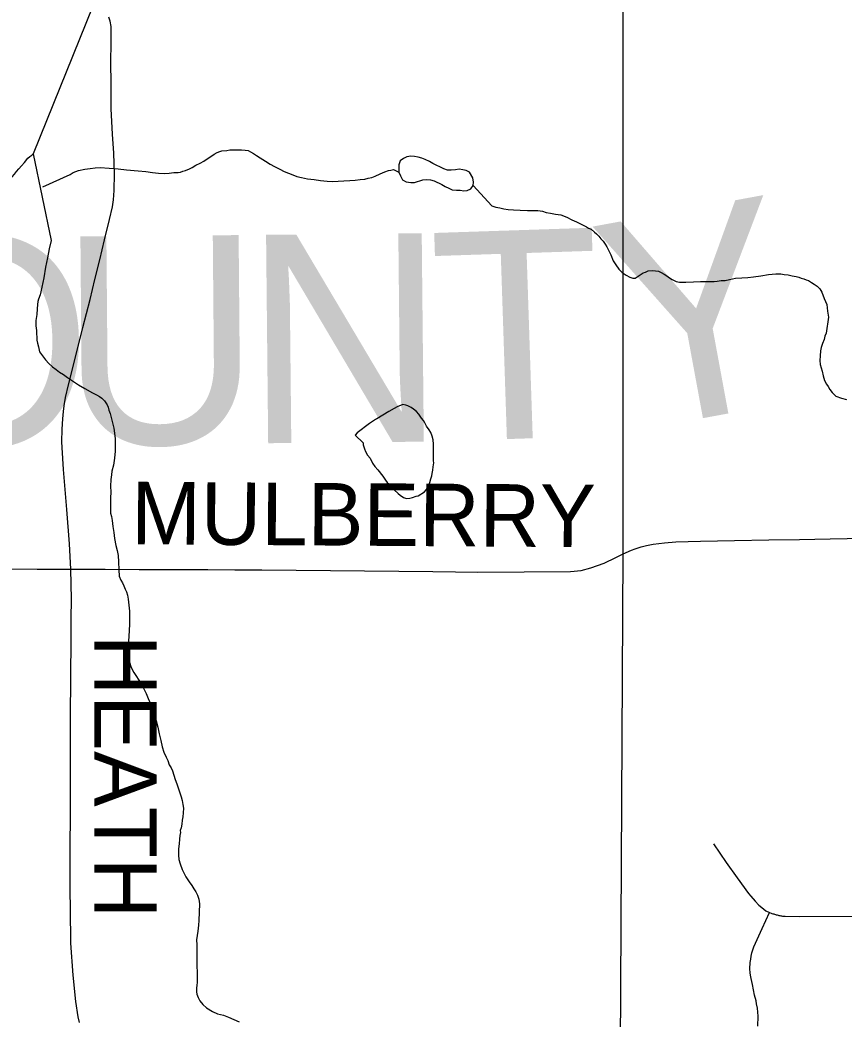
# Model space of a CAD drawing. Extents: x 103424 to 290657, y 38711 to 110967.
# Drawn here: x 214247.6069 to 214247.9814, y 40213.2945 to 40213.7488 of the extents above; entities that cross this region are included whole.
import ezdxf

# ---------------------------------------------------------------- set-up
doc = ezdxf.new("R2010")
doc.units = 0
for name, color, linetype in [('GM_X_Corporation', 7, 'Continuous'), ('GM_X_County_Road', 7, 'Continuous'), ('GM_X_County_Road_Text', 7, 'Continuous'), ('GM_X_County_Text', 7, 'Continuous'), ('GM_X_Minor_Lake', 7, 'Continuous'), ('GM_X_Minor_River', 7, 'Continuous'), ('GM_X_Township_Road', 7, 'Continuous'), ('GM_X_Township_Road_Text', 7, 'Continuous')]:
    doc.layers.add(name, color=color, linetype=linetype)

msp = doc.modelspace()

# ---------------------------------------------------------------- linework, layer by layer
at = {"layer": 'GM_X_Corporation'}
msp.add_lwpolyline([(214247.8786, 40212.61086), (214247.87884, 40212.72545), (214247.87818, 40212.91468), (214247.87812, 40212.92226), (214247.87812, 40212.92324), (214247.8788, 40213.084), (214247.88104, 40213.50671), (214247.88095, 40213.75762)], dxfattribs=at)
msp.add_lwpolyline([(214247.8786, 40212.61086), (214247.87884, 40212.72545), (214247.87818, 40212.91468), (214247.87812, 40212.92226), (214247.87812, 40212.92324), (214247.8788, 40213.084), (214247.88104, 40213.50671), (214247.88095, 40213.75762)], dxfattribs=at)
at = {"layer": 'GM_X_County_Road'}
for points in [[(214247.88096, 40213.50625), (214247.88482, 40213.50794), (214247.88643, 40213.50859), (214247.88918, 40213.50947), (214247.89155, 40213.51012), (214247.89457, 40213.51067), (214247.89719, 40213.51101), (214247.89981, 40213.51133), (214247.90494, 40213.51169), (214247.91607, 40213.51205), (214247.9316, 40213.51231), (214247.94713, 40213.51258), (214247.96108, 40213.51283), (214247.97504, 40213.51306), (214247.99057, 40213.51336)], [(214247.57654, 40213.49951), (214247.61474, 40213.49938), (214247.63005, 40213.4993), (214247.64559, 40213.49925), (214247.66112, 40213.49921), (214247.67665, 40213.49916), (214247.69219, 40213.4991), (214247.70453, 40213.49906), (214247.71686, 40213.49902), (214247.7324, 40213.49886), (214247.74793, 40213.4987), (214247.76347, 40213.49854), (214247.779, 40213.49837), (214247.79453, 40213.49821), (214247.80474, 40213.49811), (214247.81495, 40213.498), (214247.85702, 40213.49822), (214247.86197, 40213.49876), (214247.86632, 40213.49985), (214247.87243, 40213.5021), (214247.8777, 40213.50462), (214247.88096, 40213.50625)]]:
    msp.add_lwpolyline(points, dxfattribs=at)
at = {"layer": 'GM_X_Minor_Lake'}
for points in [[(214247.79448, 40213.6836), (214247.793, 40213.68452), (214247.79109, 40213.68546), (214247.78958, 40213.68602), (214247.78787, 40213.68657), (214247.78616, 40213.68675), (214247.78445, 40213.68693), (214247.78275, 40213.68673), (214247.78124, 40213.68596), (214247.77973, 40213.68481), (214247.77899, 40213.6831), (214247.77901, 40213.67968), (214247.77978, 40213.67798), (214247.78074, 40213.67628)], [(214247.81111, 40213.67976), (214247.80969, 40213.68046), (214247.80818, 40213.68083), (214247.80647, 40213.68101), (214247.80477, 40213.68081), (214247.80287, 40213.6806), (214247.80117, 40213.68059), (214247.79946, 40213.68115), (214247.79448, 40213.6836)], [(214247.78074, 40213.67628), (214247.78245, 40213.67534), (214247.78454, 40213.67498), (214247.78624, 40213.67499), (214247.79002, 40213.67615), (214247.79173, 40213.67635), (214247.79343, 40213.67617), (214247.79514, 40213.67581), (214247.79856, 40213.67412), (214247.80008, 40213.67318), (214247.80179, 40213.67244), (214247.80331, 40213.67169), (214247.80521, 40213.67151), (214247.80691, 40213.67152), (214247.80862, 40213.67115), (214247.81013, 40213.67135), (214247.81183, 40213.67212), (214247.81277, 40213.67365), (214247.81295, 40213.67517), (214247.81275, 40213.67706), (214247.81111, 40213.67976)], [(214247.7592, 40213.56015), (214247.76285, 40213.55676), (214247.76286, 40213.55581), (214247.76346, 40213.55392), (214247.76385, 40213.55278), (214247.76482, 40213.55108), (214247.76598, 40213.54976), (214247.76714, 40213.54749), (214247.76811, 40213.54598), (214247.76946, 40213.54447), (214247.77177, 40213.54164), (214247.77294, 40213.53975), (214247.77371, 40213.53862), (214247.77467, 40213.53787), (214247.77601, 40213.53674), (214247.77698, 40213.53542), (214247.77871, 40213.53373), (214247.77967, 40213.53297), (214247.7812, 40213.53185), (214247.78254, 40213.53148), (214247.78406, 40213.5315), (214247.78519, 40213.53189), (214247.7869, 40213.53248), (214247.78784, 40213.53267), (214247.79067, 40213.53441), (214247.79142, 40213.53537), (214247.79217, 40213.53671), (214247.7931, 40213.53862), (214247.79365, 40213.54034), (214247.79401, 40213.54167), (214247.79419, 40213.54282), (214247.79455, 40213.54434), (214247.79472, 40213.54586), (214247.79489, 40213.54758), (214247.79488, 40213.54853), (214247.79487, 40213.54967), (214247.79486, 40213.55062), (214247.79484, 40213.55195), (214247.79482, 40213.55404), (214247.79479, 40213.55613), (214247.79458, 40213.55803), (214247.79418, 40213.55974), (214247.79359, 40213.56144), (214247.79282, 40213.56258), (214247.79166, 40213.56428), (214247.79088, 40213.56579), (214247.7903, 40213.56692), (214247.78933, 40213.56786), (214247.78875, 40213.56881), (214247.78817, 40213.56976), (214247.78702, 40213.57088), (214247.78567, 40213.57201), (214247.78472, 40213.57276), (214247.78319, 40213.57351), (214247.78223, 40213.57388), (214247.7809, 40213.57406), (214247.77825, 40213.57308), (214247.77693, 40213.5723), (214247.77447, 40213.57095), (214247.76909, 40213.56764)], [(214247.76909, 40213.56764), (214247.76843, 40213.56728), (214247.76579, 40213.56554), (214247.76014, 40213.5613), (214247.7592, 40213.56015)]]:
    msp.add_lwpolyline(points, dxfattribs=at)
at = {"layer": 'GM_X_Minor_River'}
for points in [[(214247.63994, 40213.75507), (214247.6129, 40213.68801), (214247.62112, 40213.64872), (214247.62022, 40213.6449), (214247.61932, 40213.64071), (214247.61842, 40213.63652), (214247.61771, 40213.63176), (214247.61681, 40213.62738), (214247.61609, 40213.62395), (214247.61535, 40213.62204), (214247.61499, 40213.62089), (214247.61481, 40213.61956), (214247.61464, 40213.61766), (214247.61449, 40213.615), (214247.61414, 40213.61233), (214247.61416, 40213.60986), (214247.61438, 40213.60777), (214247.6144, 40213.60625), (214247.6146, 40213.60473), (214247.61462, 40213.6034), (214247.61483, 40213.60207), (214247.61523, 40213.60036), (214247.61582, 40213.59809), (214247.61717, 40213.5962), (214247.61853, 40213.5945), (214247.62007, 40213.59281), (214247.6216, 40213.5913), (214247.62333, 40213.58998), (214247.62486, 40213.58886), (214247.62659, 40213.58774), (214247.6285, 40213.58642), (214247.6308, 40213.58493), (214247.63348, 40213.58305), (214247.63636, 40213.58137), (214247.6398, 40213.5795), (214247.64171, 40213.57857), (214247.64305, 40213.57782), (214247.64401, 40213.57707), (214247.64535, 40213.57575), (214247.64651, 40213.57405), (214247.64691, 40213.57292), (214247.6473, 40213.57159), (214247.64789, 40213.57007), (214247.64949, 40213.56344), (214247.6499, 40213.56116), (214247.65012, 40213.5585), (214247.65015, 40213.55603), (214247.65018, 40213.55299), (214247.64984, 40213.54975), (214247.64931, 40213.54651), (214247.64858, 40213.54384), (214247.64841, 40213.54213), (214247.64824, 40213.54004), (214247.64809, 40213.53699), (214247.64812, 40213.53433), (214247.64796, 40213.53167), (214247.64799, 40213.52882), (214247.64802, 40213.52653), (214247.64804, 40213.52482), (214247.64844, 40213.52331), (214247.64884, 40213.52141), (214247.64906, 40213.51875), (214247.64947, 40213.5159), (214247.64988, 40213.51324), (214247.65049, 40213.51002), (214247.65109, 40213.50774), (214247.6515, 40213.50546), (214247.65172, 40213.50261), (214247.65176, 40213.499), (214247.65198, 40213.49615), (214247.65277, 40213.49426), (214247.65354, 40213.49312), (214247.65413, 40213.4918), (214247.65471, 40213.49028), (214247.6553, 40213.48896), (214247.6557, 40213.48744), (214247.6561, 40213.48574), (214247.65673, 40213.48023), (214247.65661, 40213.47414), (214247.65629, 40213.46881), (214247.65613, 40213.46653), (214247.65578, 40213.46444), (214247.65579, 40213.46273), (214247.656, 40213.46121), (214247.65622, 40213.45931), (214247.65662, 40213.45703), (214247.65741, 40213.45457), (214247.65858, 40213.4523), (214247.66186, 40213.44757), (214247.66303, 40213.4453), (214247.6642, 40213.44284), (214247.66518, 40213.44057), (214247.66654, 40213.43754), (214247.66733, 40213.43527), (214247.66812, 40213.43281), (214247.66872, 40213.43034), (214247.66951, 40213.4275), (214247.67012, 40213.42446)], [(214247.5867, 40213.66663), (214247.58784, 40213.66702), (214247.58897, 40213.6676), (214247.59048, 40213.66857), (214247.59237, 40213.66935), (214247.5937, 40213.66974), (214247.59521, 40213.67051), (214247.5971, 40213.67186), (214247.59841, 40213.67283), (214247.59992, 40213.67398), (214247.60124, 40213.67514), (214247.60443, 40213.67878), (214247.60536, 40213.67993), (214247.6063, 40213.68127), (214247.60761, 40213.68262), (214247.60893, 40213.68415), (214247.61043, 40213.68607), (214247.61137, 40213.68684), (214247.61231, 40213.68742), (214247.6129, 40213.68801)], [(214247.61723, 40213.67305), (214247.62971, 40213.67865), (214247.63103, 40213.67962), (214247.63349, 40213.6804), (214247.63633, 40213.681), (214247.6388, 40213.6814), (214247.64108, 40213.68162), (214247.64336, 40213.68183), (214247.65154, 40213.68115), (214247.65534, 40213.68081), (214247.66067, 40213.68029), (214247.6641, 40213.67994), (214247.66714, 40213.67959), (214247.66981, 40213.67924), (214247.67247, 40213.67908), (214247.67475, 40213.67929), (214247.67684, 40213.6795), (214247.67874, 40213.67952), (214247.67988, 40213.67972), (214247.68082, 40213.68011), (214247.68215, 40213.6805), (214247.68385, 40213.68128), (214247.68517, 40213.68186), (214247.68687, 40213.68283), (214247.68876, 40213.6838), (214247.69046, 40213.68477), (214247.69197, 40213.68573), (214247.69367, 40213.68689), (214247.69518, 40213.68786), (214247.6965, 40213.68863), (214247.69764, 40213.68902), (214247.69858, 40213.68941), (214247.70086, 40213.68962), (214247.70219, 40213.68983), (214247.7039, 40213.68984), (214247.70561, 40213.68986), (214247.70751, 40213.68988), (214247.70922, 40213.68971), (214247.71056, 40213.68953), (214247.7117, 40213.68897), (214247.71304, 40213.68822), (214247.71438, 40213.68729), (214247.71611, 40213.68616), (214247.7184, 40213.68466), (214247.72051, 40213.68335), (214247.72261, 40213.68223), (214247.72491, 40213.68112), (214247.72701, 40213.68), (214247.72892, 40213.67925), (214247.73083, 40213.67851), (214247.73274, 40213.67777), (214247.73484, 40213.67722), (214247.73751, 40213.67668), (214247.74055, 40213.67633), (214247.74341, 40213.67598), (214247.74645, 40213.67562), (214247.74873, 40213.67546), (214247.75671, 40213.67592), (214247.75918, 40213.67613), (214247.76146, 40213.67634), (214247.76355, 40213.67656), (214247.76506, 40213.67695), (214247.76677, 40213.67735), (214247.76828, 40213.67793), (214247.77055, 40213.67891), (214247.77263, 40213.67988), (214247.77434, 40213.68046), (214247.77547, 40213.68067), (214247.77661, 40213.68087), (214247.77901, 40213.67968)], [(214247.81277, 40213.67365), (214247.82128, 40213.66439), (214247.82319, 40213.66384), (214247.82491, 40213.66348), (214247.82681, 40213.66311), (214247.82872, 40213.66275), (214247.83119, 40213.66259), (214247.83423, 40213.66243), (214247.83746, 40213.66227), (214247.84013, 40213.66229), (214247.84222, 40213.66232), (214247.84431, 40213.66196), (214247.84603, 40213.6614), (214247.84793, 40213.66104), (214247.85022, 40213.66068), (214247.85269, 40213.66033), (214247.85537, 40213.65921), (214247.85766, 40213.6581), (214247.85976, 40213.65717), (214247.86167, 40213.65623), (214247.8632, 40213.65549), (214247.86435, 40213.65493), (214247.86531, 40213.65418), (214247.86645, 40213.65381), (214247.86799, 40213.65249), (214247.86895, 40213.65174), (214247.86991, 40213.65061), (214247.87088, 40213.64948), (214247.87184, 40213.64835), (214247.87281, 40213.64703), (214247.87358, 40213.64571), (214247.87455, 40213.644), (214247.87533, 40213.64211), (214247.87651, 40213.63946), (214247.87767, 40213.63757), (214247.87902, 40213.63568), (214247.88056, 40213.63418), (214247.88229, 40213.63286), (214247.88401, 40213.63193), (214247.88534, 40213.63156), (214247.88648, 40213.63157), (214247.89007, 40213.63389), (214247.8912, 40213.63428), (214247.89234, 40213.63486), (214247.89423, 40213.63507), (214247.89576, 40213.6349), (214247.89709, 40213.63472), (214247.89824, 40213.63416), (214247.89958, 40213.63341), (214247.90091, 40213.63267), (214247.90207, 40213.63173), (214247.90322, 40213.63098), (214247.90513, 40213.63005), (214247.90665, 40213.62968), (214247.9095, 40213.62971), (214247.91292, 40213.62993), (214247.91615, 40213.62997), (214247.91862, 40213.62999), (214247.92071, 40213.63001), (214247.92242, 40213.63003), (214247.92375, 40213.63023), (214247.92546, 40213.63044), (214247.92736, 40213.63046), (214247.92926, 40213.63086), (214247.9321, 40213.63146), (214247.93495, 40213.63167), (214247.93761, 40213.63189), (214247.94027, 40213.63211), (214247.94349, 40213.63252), (214247.9471, 40213.63313), (214247.95032, 40213.63354), (214247.95261, 40213.63356), (214247.95413, 40213.6332), (214247.95603, 40213.63302), (214247.95775, 40213.63266), (214247.95965, 40213.6323), (214247.9608, 40213.63193), (214247.96194, 40213.63156), (214247.96309, 40213.63119), (214247.96423, 40213.63082), (214247.96519, 40213.63045), (214247.96653, 40213.62952), (214247.96787, 40213.62877), (214247.96921, 40213.62783), (214247.97036, 40213.6267), (214247.97133, 40213.62519), (214247.97231, 40213.62235), (214247.97349, 40213.61951), (214247.9739, 40213.61647), (214247.97431, 40213.61381), (214247.97326, 40213.60658), (214247.9727, 40213.60524), (214247.97234, 40213.60372), (214247.9716, 40213.60181), (214247.97105, 40213.60009), (214247.97069, 40213.59857), (214247.97053, 40213.59628), (214247.97036, 40213.59419)], [(214247.97036, 40213.59419), (214247.97057, 40213.59229), (214247.97097, 40213.59077), (214247.97137, 40213.58926), (214247.97196, 40213.58717), (214247.97256, 40213.58509), (214247.97334, 40213.58338), (214247.97411, 40213.58225), (214247.97489, 40213.58092), (214247.97604, 40213.57961), (214247.97758, 40213.57791), (214247.98026, 40213.57698), (214247.98254, 40213.57644)], [(214247.67012, 40213.42446), (214247.67091, 40213.42143), (214247.67152, 40213.41858), (214247.6723, 40213.41612), (214247.67328, 40213.41384), (214247.67406, 40213.41233), (214247.67465, 40213.41043), (214247.67562, 40213.40911), (214247.67621, 40213.4076), (214247.6768, 40213.4057), (214247.67739, 40213.40381), (214247.67818, 40213.40172), (214247.67896, 40213.39945), (214247.67955, 40213.39774), (214247.68014, 40213.39585), (214247.68054, 40213.39414), (214247.68094, 40213.39243), (214247.68115, 40213.39072), (214247.68099, 40213.38863), (214247.68082, 40213.38673), (214247.68065, 40213.38521), (214247.68048, 40213.38349), (214247.68012, 40213.38178), (214247.67975, 40213.38063), (214247.67976, 40213.37968), (214247.67959, 40213.37835), (214247.67942, 40213.37664), (214247.67925, 40213.37454), (214247.6789, 40213.37226), (214247.67893, 40213.36941), (214247.67915, 40213.36732), (214247.67974, 40213.36542), (214247.68053, 40213.36277), (214247.68228, 40213.35955), (214247.68383, 40213.35729), (214247.68499, 40213.35559), (214247.68595, 40213.35408), (214247.68673, 40213.35275), (214247.68751, 40213.35124), (214247.6881, 40213.34934), (214247.6885, 40213.34726), (214247.68821, 40213.33965), (214247.68805, 40213.33755), (214247.6877, 40213.33489), (214247.68734, 40213.33279), (214247.68717, 40213.33089), (214247.6872, 40213.32861), (214247.68723, 40213.32576), (214247.68727, 40213.32253), (214247.68731, 40213.31929), (214247.68735, 40213.31587), (214247.68738, 40213.31359), (214247.6874, 40213.31169), (214247.68722, 40213.31017), (214247.68705, 40213.30902), (214247.68707, 40213.30731), (214247.68727, 40213.30617), (214247.68786, 40213.30466), (214247.68864, 40213.30315), (214247.68999, 40213.30145), (214247.69172, 40213.29994), (214247.6944, 40213.29826), (214247.69669, 40213.29733), (214247.69936, 40213.2966), (214247.70165, 40213.29567), (214247.70413, 40213.29474), (214247.70642, 40213.29362)]]:
    msp.add_lwpolyline(points, dxfattribs=at)
at = {"layer": 'GM_X_Township_Road'}
for points in [[(214247.63005, 40213.4993), (214247.62942, 40213.51089), (214247.62818, 40213.52637), (214247.62745, 40213.53547), (214247.62671, 40213.54457), (214247.62601, 40213.55458), (214247.62596, 40213.55724), (214247.62611, 40213.56291), (214247.62635, 40213.56769), (214247.62666, 40213.57088), (214247.62697, 40213.57352), (214247.62763, 40213.57731), (214247.62891, 40213.58308), (214247.63223, 40213.59629), (214247.63548, 40213.60907), (214247.63873, 40213.62185), (214247.64094, 40213.63089), (214247.64313, 40213.63991), (214247.64531, 40213.64894), (214247.64761, 40213.65821), (214247.64889, 40213.66388), (214247.64934, 40213.66707), (214247.64968, 40213.67138), (214247.64985, 40213.67899), (214247.64957, 40213.68831), (214247.64898, 40213.697), (214247.64839, 40213.70855), (214247.64825, 40213.71933), (214247.64811, 40213.73011), (214247.64829, 40213.73799), (214247.64837, 40213.74382), (214247.64826, 40213.74589), (214247.6479, 40213.74834), (214247.64733, 40213.75006)], [(214247.63392, 40213.29328), (214247.63335, 40213.29587), (214247.63223, 40213.30284), (214247.63108, 40213.31481), (214247.63003, 40213.32941), (214247.62984, 40213.34495), (214247.62974, 40213.35333), (214247.62964, 40213.3617), (214247.62973, 40213.37347), (214247.62978, 40213.3873), (214247.62982, 40213.40112), (214247.62986, 40213.41666), (214247.6299, 40213.43219), (214247.63009, 40213.4676), (214247.63016, 40213.47667), (214247.63024, 40213.48574), (214247.63005, 40213.4993)], [(214247.92202, 40213.37445), (214247.92786, 40213.36601), (214247.93288, 40213.359), (214247.9379, 40213.35199), (214247.93901, 40213.35068), (214247.94092, 40213.34844), (214247.9427, 40213.34666), (214247.94407, 40213.3455), (214247.94587, 40213.34406), (214247.94744, 40213.34334), (214247.94821, 40213.34305), (214247.94862, 40213.3429), (214247.94899, 40213.34276), (214247.9494, 40213.34263), (214247.94977, 40213.34251), (214247.95018, 40213.34239), (214247.95058, 40213.34228), (214247.95098, 40213.34218), (214247.95139, 40213.34208), (214247.95179, 40213.34198), (214247.95219, 40213.34191), (214247.95259, 40213.34183), (214247.953, 40213.34176), (214247.9534, 40213.3417), (214247.95383, 40213.34164), (214247.95423, 40213.3416), (214247.95463, 40213.34156), (214247.96134, 40213.34146), (214247.99296, 40213.34166)], [(214247.9422, 40213.29161), (214247.94237, 40213.29618), (214247.94198, 40213.29983), (214247.94166, 40213.30183), (214247.94144, 40213.30318), (214247.94068, 40213.30578), (214247.93971, 40213.31054), (214247.93917, 40213.31336), (214247.93889, 40213.31488), (214247.93871, 40213.31594), (214247.93861, 40213.31769), (214247.93868, 40213.32062), (214247.93897, 40213.32217), (214247.93917, 40213.32341), (214247.93951, 40213.32503), (214247.93987, 40213.32637), (214247.94033, 40213.32769), (214247.94412, 40213.33602), (214247.94744, 40213.34334)]]:
    msp.add_lwpolyline(points, dxfattribs=at)

# ---------------------------------------------------------------- texts
at = {"layer": 'GM_X_County_Road_Text'}
msp.add_text('MULBERRY', height=0.028409, rotation=359.6303, dxfattribs=at).set_placement((214247.65735, 40213.51063))
at = {"layer": 'GM_X_County_Text'}
for s, rotation, p in [('Y', 10.461, (214247.88156, 40213.56133)), ('O', 0.4883, (214247.54163, 40213.555)), ('N', 0.5806, (214247.70929, 40213.55643)), ('T', 1.8938, (214247.79541, 40213.55733)), ('U', 0.4881, (214247.62538, 40213.55571))]:
    msp.add_text(s, height=0.0947, rotation=rotation, dxfattribs=at).set_placement(p)
at = {"layer": 'GM_X_Township_Road_Text'}
msp.add_text('HEATH', height=0.028409, rotation=270, dxfattribs=at).set_placement((214247.6406, 40213.46945))

doc.saveas('drawing.dxf')
